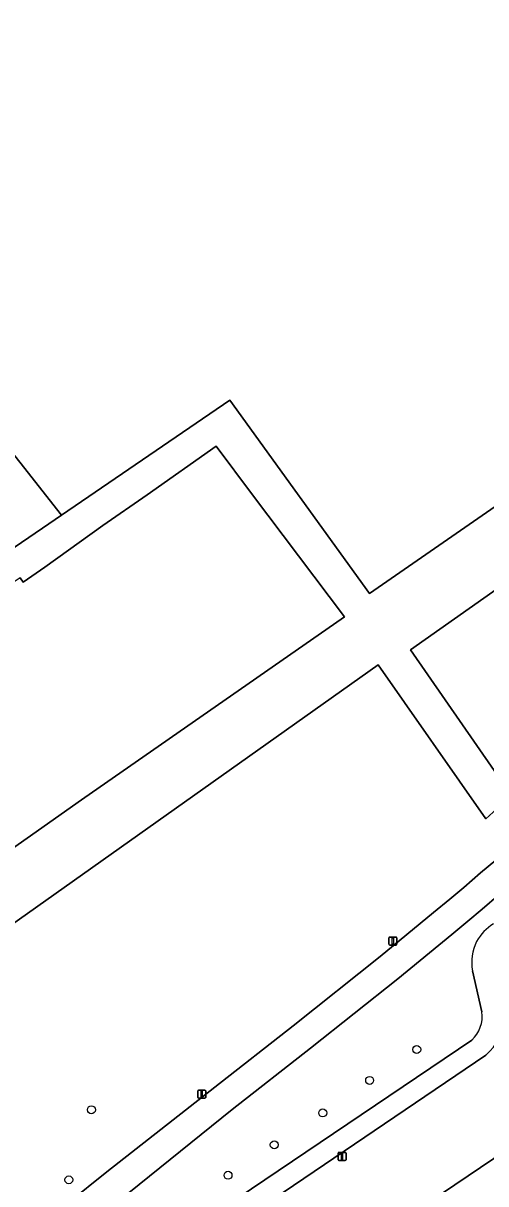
# Model space of a CAD drawing. Extents: x 157445 to 158888, y 383061 to 384688.
# Drawn here: x 157841.7 to 157898.8, y 383665 to 383808.2 of the extents above; entities that cross this region are included whole.
import ezdxf

# ---------------------------------------------------------------- set-up
doc = ezdxf.new("R2010")
doc.units = 0
for name, color, linetype in [('IMGEO_Boom', 7, 'Continuous'), ('IMGEO_Erf', 7, 'Continuous'), ('IMGEO_Fietspad_gesloten', 7, 'Continuous'), ('IMGEO_Groenvoorziening', 7, 'Continuous'), ('IMGEO_Lichtmast', 7, 'Continuous'), ('IMGEO_Pand', 7, 'Continuous'), ('IMGEO_Voetpad_halfverhard', 7, 'Continuous')]:
    doc.layers.add(name, color=color, linetype=linetype)

msp = doc.modelspace()

# ---------------------------------------------------------------- linework, layer by layer
at = {"layer": 'IMGEO_Boom'}
for centre in [(157890.27, 383681.54), (157884.46, 383677.73), (157850.14, 383674.1), (157878.67, 383673.72), (157872.69, 383669.78), (157866.99, 383666.02), (157847.35, 383665.46)]:
    msp.add_circle(centre, 0.489, dxfattribs=at)
at = {"layer": 'IMGEO_Erf'}
msp.add_lwpolyline([(157898.79, 383680.85), (157847.63, 383646.17), (157853.57, 383638.79), (157861.23, 383628.1), (157861.97, 383627.15)], dxfattribs=at)
msp.add_lwpolyline([(157910.71, 383662.56), (157896.02, 383652.64), (157881.35, 383642.73), (157866.68, 383632.83), (157860.68, 383641.72), (157875.35, 383651.62), (157890.02, 383661.52), (157904.71, 383671.44)], close=True, dxfattribs=at)
msp.add_arc((157895.12, 383685.34), 5.79, 309.2263, 2.4924, dxfattribs=at)
at = {"layer": 'IMGEO_Fietspad_gesloten'}
for points in [[(157901.88, 383706.58), (157900.01, 383704.91), (157898.14, 383703.33), (157896.06, 383701.53), (157894.34, 383700.08), (157892.35, 383698.45), (157885.74, 383693), (157875.01, 383684.46), (157865.36, 383676.88), (157852.05, 383666.43), (157842.42, 383658.73), (157841.96, 383658.36), (157837.59, 383654.85)], [(157836.53, 383648.39), (157837.62, 383649.38), (157842.74, 383653.8), (157844.18, 383655.01), (157844.62, 383655.38), (157853.17, 383662.55), (157853.49, 383662.82), (157867.52, 383674.13), (157877.18, 383681.72), (157887.94, 383690.28), (157894.58, 383695.75), (157896.58, 383697.39), (157898.33, 383698.87), (157900.42, 383700.67), (157902.3, 383702.27), (157904.18, 383703.95)]]:
    msp.add_lwpolyline(points, dxfattribs=at)
at = {"layer": 'IMGEO_Groenvoorziening'}
for points in [[(157874.04, 383842.42), (157871.01, 383843.07), (157845.04, 383847.43), (157846.95, 383865.51), (157846.51, 383865.55), (157845.36, 383867.13), (157844.48, 383869.82), (157844.01, 383877.86), (157841.91, 383862.89), (157840.6, 383852.7), (157835.43, 383801.71), (157833.4, 383784.91), (157830.98, 383767.08), (157846.43, 383747.46), (157867.23, 383761.67), (157884.44, 383737.79), (157935.24, 383772.99), (157934.69, 383773.78), (157900.3, 383822.21)], [(157839.99, 383696.7), (157885.52, 383728.99), (157898.79, 383709.99), (157901.95, 383712.88), (157889.49, 383730.85), (157916.62, 383750), (157931.02, 383760.17), (157936.92, 383770.63), (157935.24, 383772.99), (157884.44, 383737.79), (157867.23, 383761.67), (157846.43, 383747.46), (157844.87, 383746.4), (157827.34, 383734.43)], [(157949.35, 383749.79), (157950.98, 383750.79), (157941.24, 383764.54), (157936.92, 383770.63), (157931.02, 383760.17), (157916.62, 383750), (157889.49, 383730.85), (157901.95, 383712.88), (157898.79, 383709.99), (157885.52, 383728.99)], [(157841.35, 383739.76), (157841.74, 383739.22), (157844.39, 383741.05), (157851.55, 383746.18), (157857, 383750), (157865.53, 383755.99), (157870.02, 383750), (157881.34, 383734.92), (157848.93, 383712.35), (157835.48, 383702.88)], [(157885.52, 383728.99), (157839.99, 383696.7), (157835.48, 383702.88), (157823.57, 383689.43), (157823.05, 383687.89), (157822.41, 383687.19), (157821.55, 383686.72), (157837.59, 383654.85), (157841.96, 383658.36), (157842.42, 383658.73), (157852.05, 383666.43), (157865.36, 383676.88), (157875.01, 383684.46), (157885.74, 383693), (157892.35, 383698.45), (157894.34, 383700.08), (157896.06, 383701.53), (157898.14, 383703.33), (157900.01, 383704.91), (157901.88, 383706.58)], [(157904.18, 383703.95), (157902.3, 383702.27), (157900.42, 383700.67), (157898.33, 383698.87), (157896.58, 383697.39), (157894.58, 383695.75), (157887.94, 383690.28), (157877.18, 383681.72), (157867.52, 383674.13), (157853.49, 383662.82), (157853.17, 383662.55), (157844.62, 383655.38), (157844.18, 383655.01), (157842.74, 383653.8), (157842.62, 383653.6)], [(157898.3, 383686.19), (157897.14, 383691.25)], [(157842.65, 383652.29), (157844.15, 383650.5), (157845.98, 383648.22), (157897.05, 383682.69)]]:
    msp.add_lwpolyline(points, dxfattribs=at)
for points in [[(157829.43, 383753.73), (157828.28, 383742.11), (157827.34, 383734.43), (157844.87, 383746.4), (157846.43, 383747.46), (157830.98, 383767.08)], [(157835.48, 383702.88), (157848.93, 383712.35), (157881.34, 383734.92), (157870.02, 383750), (157865.53, 383755.99), (157857, 383750), (157851.55, 383746.18), (157844.39, 383741.05), (157841.74, 383739.22), (157841.35, 383739.76), (157840.23, 383738.99), (157826.77, 383729.73), (157826.04, 383723.73), (157823.57, 383689.43)]]:
    msp.add_lwpolyline(points, close=True, dxfattribs=at)
for centre, radius, start, end in [((157903.34, 383691.59), 6.56, 123.4117, 150.0223), ((157903.29, 383692.23), 6.23, 154.957, 189.0535), ((157894.42, 383685.6), 3.92, 312.1008, 8.6993)]:
    msp.add_arc(centre, radius, start, end, dxfattribs=at)
at = {"layer": 'IMGEO_Lichtmast'}
for p, q in [((157886.83, 383694.52), (157886.83, 383695.32)), ((157886.83, 383695.32), (157886.83, 383694.52)), ((157886.93, 383695.42), (157887.72, 383695.42)), ((157887.72, 383695.42), (157886.93, 383695.42)), ((157887.82, 383695.32), (157887.82, 383694.52)), ((157887.82, 383694.52), (157887.82, 383695.32)), ((157887.72, 383694.42), (157886.93, 383694.42)), ((157886.93, 383694.42), (157887.72, 383694.42)), ((157863.25, 383675.63), (157863.25, 383676.43)), ((157863.25, 383676.43), (157863.25, 383675.63)), ((157863.35, 383676.53), (157864.14, 383676.53)), ((157864.14, 383676.53), (157863.35, 383676.53)), ((157864.24, 383676.43), (157864.24, 383675.63)), ((157864.24, 383675.63), (157864.24, 383676.43)), ((157864.14, 383675.53), (157863.35, 383675.53)), ((157863.35, 383675.53), (157864.14, 383675.53)), ((157880.56, 383667.94), (157880.56, 383668.74)), ((157880.56, 383668.74), (157880.56, 383667.94)), ((157880.66, 383668.84), (157881.45, 383668.84)), ((157881.45, 383668.84), (157880.66, 383668.84)), ((157881.45, 383667.84), (157880.66, 383667.84)), ((157880.66, 383667.84), (157881.45, 383667.84)), ((157881.55, 383668.74), (157881.55, 383667.94)), ((157881.55, 383667.94), (157881.55, 383668.74))]:
    msp.add_line(p, q, dxfattribs=at)
for points in [[(157887.25, 383695.3), (157887.4, 383695.3), (157887.4, 383694.55), (157887.25, 383694.55), (157887.25, 383695.3)], [(157863.67, 383676.41), (157863.82, 383676.41), (157863.82, 383675.66), (157863.67, 383675.66), (157863.67, 383676.41)], [(157880.98, 383668.72), (157881.13, 383668.72), (157881.13, 383667.97), (157880.98, 383667.97), (157880.98, 383668.72)]]:
    msp.add_lwpolyline(points, dxfattribs=at)
for centre, start, end in [((157886.93, 383695.32), 90, 180), ((157886.93, 383695.32), 90, 180), ((157887.72, 383695.32), 0, 90), ((157887.72, 383695.32), 360, 90), ((157886.93, 383694.52), 180, 270), ((157886.93, 383694.52), 180, 270), ((157887.72, 383694.52), 270, 0), ((157887.72, 383694.52), 270, 0), ((157863.35, 383676.43), 90, 180), ((157863.35, 383676.43), 90, 180), ((157864.14, 383676.43), 0, 90), ((157864.14, 383676.43), 360, 90), ((157863.35, 383675.63), 180, 270), ((157863.35, 383675.63), 180, 270), ((157864.14, 383675.63), 270, 0), ((157864.14, 383675.63), 270, 0), ((157880.66, 383668.74), 90, 180), ((157880.66, 383668.74), 90, 180), ((157880.66, 383667.94), 180, 270), ((157880.66, 383667.94), 180, 270), ((157881.45, 383668.74), 0, 90), ((157881.45, 383668.74), 360, 90), ((157881.45, 383667.94), 270, 0), ((157881.45, 383667.94), 270, 0)]:
    msp.add_arc(centre, 0.1, start, end, dxfattribs=at)
at = {"layer": 'IMGEO_Pand'}
msp.add_lwpolyline([(157896.02, 383652.64), (157910.71, 383662.56), (157904.71, 383671.44), (157890.02, 383661.52)], close=True, dxfattribs=at)
at = {"layer": 'IMGEO_Voetpad_halfverhard'}
for points in [[(157897.14, 383691.25), (157898.3, 383686.19)], [(157897.05, 383682.69), (157845.98, 383648.22), (157847.63, 383646.17), (157898.79, 383680.85)]]:
    msp.add_lwpolyline(points, dxfattribs=at)
for centre, radius, start, end in [((157903.34, 383691.59), 6.56, 123.4117, 150.0223), ((157903.29, 383692.23), 6.23, 154.957, 189.0535), ((157894.42, 383685.6), 3.92, 312.1008, 8.6993), ((157895.12, 383685.34), 5.79, 309.2263, 2.4924)]:
    msp.add_arc(centre, radius, start, end, dxfattribs=at)

doc.saveas('drawing.dxf')
